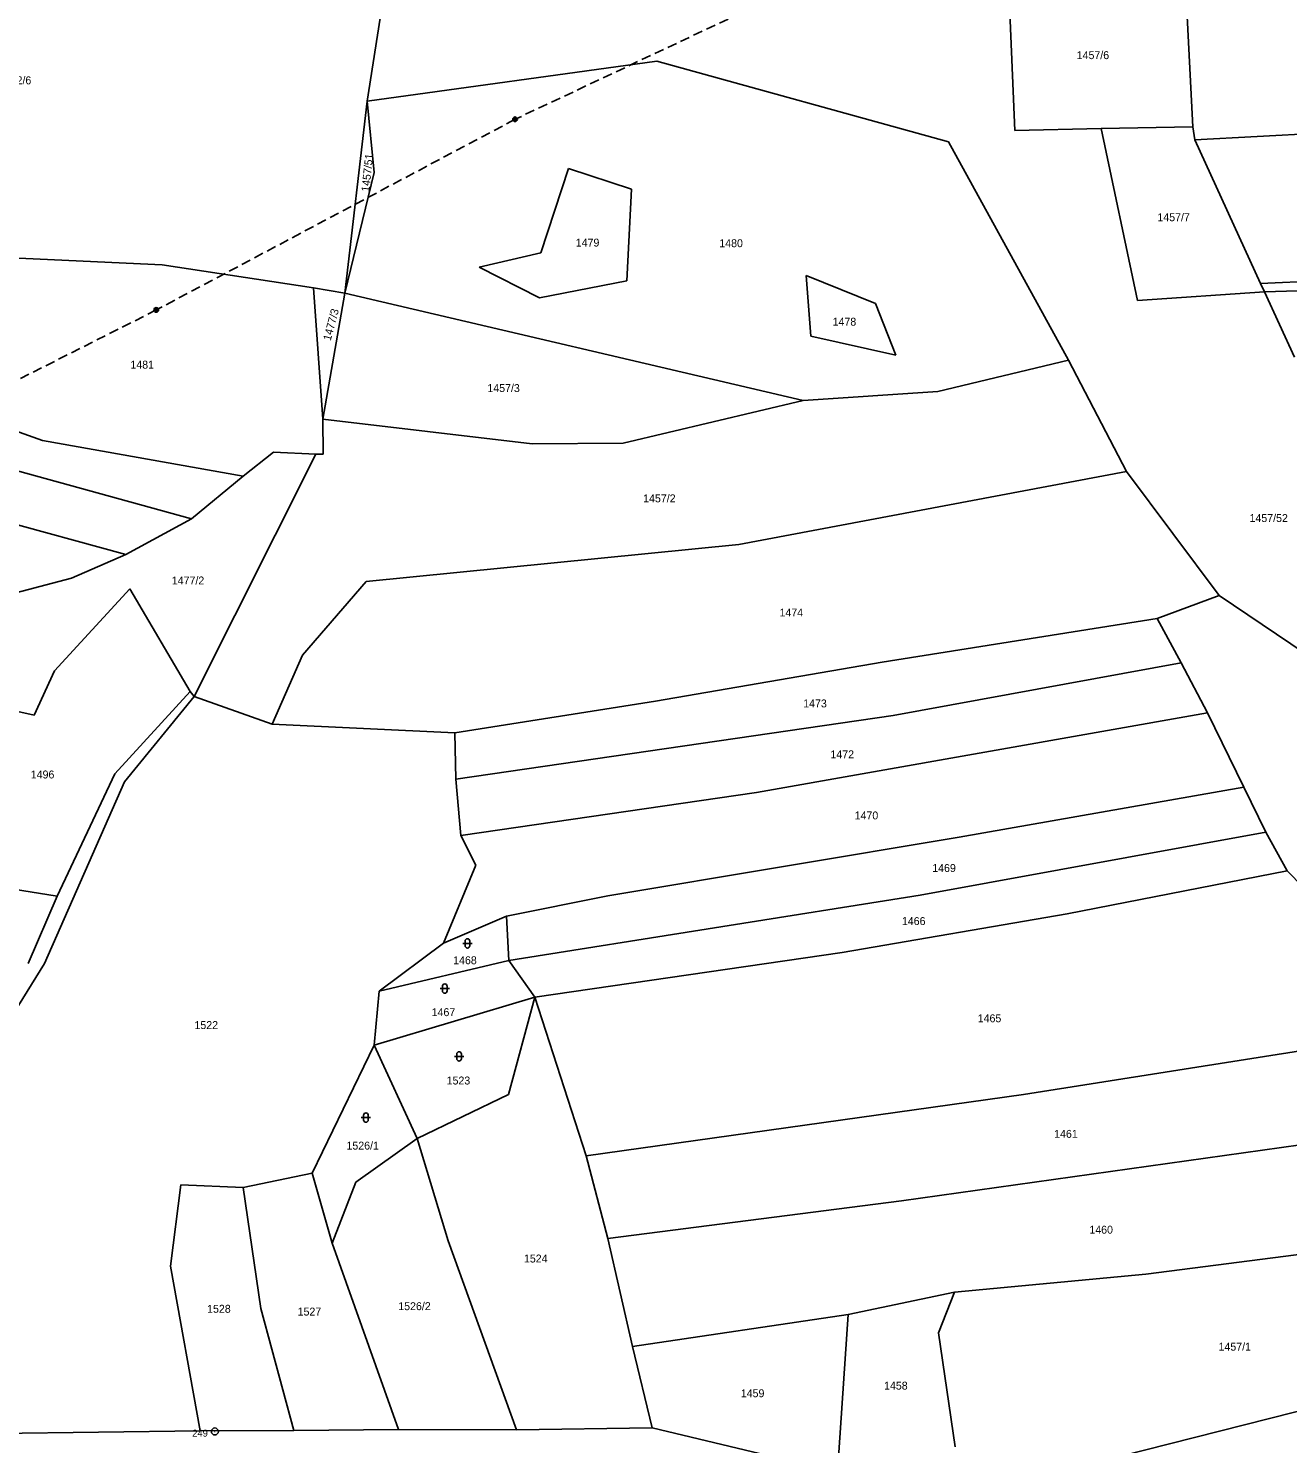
# Model space of a CAD drawing. Extents: x -820420 to -815896, y -1105820 to -1103643.
# Drawn here: x -818858.6 to -818588.7, y -1104919.6 to -1104616.1 of the extents above; entities that cross this region are included whole.
import ezdxf
from ezdxf.enums import TextEntityAlignment as Align

# ---------------------------------------------------------------- set-up
doc = ezdxf.new("R2010")
doc.units = 0
doc.header["$LTSCALE"] = 0.68
doc.linetypes.add('MEDIUM_DASHED', pattern=[4.5, 3, -1.5])
for name, color, linetype, lineweight in [('1', 7, 'Continuous', 25), ('3', 7, 'Continuous', 25), ('6', 7, 'Continuous', 25), ('8', 7, 'Continuous', 25)]:
    doc.layers.add(name, color=color, linetype=linetype, lineweight=lineweight)
doc.layers.add('2', color=7, linetype='Continuous')

msp = doc.modelspace()

# ---------------------------------------------------------------- linework, layer by layer
at = {"layer": '1'}
for p, q in [((-818778.53, -1104583.48), (-818785.95, -1104631.72)), ((-818609.02, -1104637.21), (-818610.62, -1104605.66)), ((-818648.5, -1104606.37), (-818647.18, -1104637.96)), ((-818785.95, -1104631.72), (-818723.89, -1104623.12)), ((-818723.89, -1104623.12), (-818661.37, -1104640.39)), ((-818785.95, -1104631.72), (-818784.44, -1104647.01)), ((-818608.55, -1104640.03), (-818502.59, -1104634.27)), ((-818647.18, -1104637.96), (-818628.62, -1104637.59)), ((-818628.62, -1104637.59), (-818609.02, -1104637.21)), ((-818628.62, -1104637.59), (-818620.88, -1104674.44)), ((-818608.55, -1104640.03), (-818609.02, -1104637.21)), ((-818661.37, -1104640.39), (-818635.67, -1104687.21)), ((-818594.49, -1104670.79), (-818608.55, -1104640.03)), ((-818784.44, -1104647.01), (-818790.73, -1104672.9)), ((-818742.8, -1104646.11), (-818748.73, -1104664.24)), ((-818729.29, -1104650.54), (-818742.8, -1104646.11)), ((-818730.28, -1104670.22), (-818729.29, -1104650.54)), ((-818829.94, -1104666.82), (-818869.51, -1104664.96)), ((-818748.73, -1104664.24), (-818761.98, -1104667.33)), ((-818797.47, -1104671.73), (-818829.94, -1104666.82)), ((-818761.98, -1104667.33), (-818749.05, -1104673.91)), ((-818690.86, -1104682.09), (-818691.87, -1104669.07)), ((-818691.87, -1104669.07), (-818677.02, -1104675.07)), ((-818544.32, -1104668.67), (-818594.49, -1104670.79)), ((-818795.44, -1104699.88), (-818797.47, -1104671.73)), ((-818749.05, -1104673.91), (-818730.28, -1104670.22)), ((-818593.66, -1104672.59), (-818594.49, -1104670.79)), ((-818593.66, -1104672.59), (-818522.64, -1104670.43)), ((-818790.73, -1104672.9), (-818795.44, -1104699.88)), ((-818692.5, -1104695.9), (-818790.73, -1104672.9)), ((-818677.02, -1104675.07), (-818672.68, -1104686.15)), ((-818620.88, -1104674.44), (-818593.66, -1104672.59)), ((-818587.19, -1104686.62), (-818593.66, -1104672.59)), ((-818672.68, -1104686.15), (-818690.86, -1104682.09)), ((-818997.48, -1104685.42), (-818837.68, -1104728.88)), ((-818663.67, -1104693.93), (-818635.67, -1104687.21)), ((-818635.67, -1104687.21), (-818623.19, -1104711.13)), ((-818823.64, -1104721.24), (-818924.14, -1104693.67)), ((-818891.42, -1104691.53), (-818855.53, -1104704.5)), ((-818731.1, -1104705.06), (-818692.5, -1104695.9)), ((-818692.5, -1104695.9), (-818663.67, -1104693.93)), ((-818795.38, -1104707.39), (-818795.44, -1104699.88)), ((-818795.44, -1104699.88), (-818750.63, -1104705.17)), ((-818855.53, -1104704.5), (-818812.52, -1104712.12)), ((-818750.63, -1104705.17), (-818731.1, -1104705.06)), ((-818796.96, -1104707.39), (-818823.02, -1104759.36)), ((-818812.52, -1104712.12), (-818806.04, -1104706.97)), ((-818806.04, -1104706.97), (-818796.96, -1104707.39)), ((-818795.38, -1104707.39), (-818796.96, -1104707.39)), ((-818623.19, -1104711.13), (-818706.29, -1104726.74)), ((-818603.35, -1104737.73), (-818623.19, -1104711.13)), ((-818823.64, -1104721.24), (-818812.52, -1104712.12)), ((-818837.68, -1104728.88), (-818823.64, -1104721.24)), ((-818706.29, -1104726.74), (-818786.21, -1104734.71)), ((-818837.68, -1104728.88), (-818849.34, -1104733.96)), ((-818849.34, -1104733.96), (-818873.7, -1104740.4)), ((-818786.21, -1104734.71), (-818799.84, -1104750.47)), ((-818853.02, -1104753.84), (-818836.84, -1104736.29)), ((-818836.84, -1104736.29), (-818823.93, -1104758.27)), ((-818616.61, -1104742.64), (-818603.35, -1104737.73)), ((-818603.35, -1104737.73), (-818581.43, -1104752.49)), ((-818675.56, -1104751.97), (-818616.61, -1104742.64)), ((-818611.47, -1104752.12), (-818616.61, -1104742.64)), ((-818799.84, -1104750.47), (-818806.3, -1104765.28)), ((-818857.33, -1104763.37), (-818853.02, -1104753.84)), ((-818724.14, -1104760.39), (-818675.56, -1104751.97)), ((-818611.47, -1104752.12), (-818673.26, -1104763.41)), ((-818605.82, -1104762.88), (-818611.47, -1104752.12)), ((-818857.33, -1104763.37), (-818873.55, -1104759.78)), ((-818823.93, -1104758.27), (-818840.08, -1104775.96)), ((-818837.97, -1104777.69), (-818823.02, -1104759.36)), ((-818823.02, -1104759.36), (-818823.93, -1104758.27)), ((-818823.02, -1104759.36), (-818806.3, -1104765.28)), ((-818767.17, -1104767.16), (-818724.14, -1104760.39)), ((-818673.26, -1104763.41), (-818766.98, -1104777.07)), ((-818702.52, -1104779.97), (-818605.82, -1104762.88)), ((-818598.09, -1104778.78), (-818605.82, -1104762.88)), ((-818806.3, -1104765.28), (-818767.17, -1104767.16)), ((-818767.17, -1104767.16), (-818766.98, -1104777.07)), ((-818855.17, -1104816.62), (-818837.97, -1104777.69)), ((-818840.08, -1104775.96), (-818852.44, -1104802.17)), ((-818766.98, -1104777.07), (-818765.86, -1104789.14)), ((-818765.86, -1104789.14), (-818702.52, -1104779.97)), ((-818598.09, -1104778.78), (-818659.1, -1104789.51)), ((-818593.34, -1104788.46), (-818598.09, -1104778.78)), ((-818765.86, -1104789.14), (-818762.66, -1104795.53)), ((-818659.1, -1104789.51), (-818734.36, -1104802.09)), ((-818667.43, -1104801.93), (-818593.34, -1104788.46)), ((-818588.78, -1104796.74), (-818593.34, -1104788.46)), ((-818762.66, -1104795.53), (-818769.63, -1104812.26)), ((-818635.92, -1104805.95), (-818588.78, -1104796.74)), ((-818588.78, -1104796.74), (-818580.5, -1104805.21)), ((-818852.44, -1104802.17), (-818875.36, -1104798.46)), ((-818852.44, -1104802.17), (-818858.67, -1104816.63)), ((-818734.36, -1104802.09), (-818756.1, -1104806.47)), ((-818755.61, -1104815.97), (-818667.43, -1104801.93)), ((-818684.17, -1104814.22), (-818635.92, -1104805.95)), ((-818756.1, -1104806.47), (-818769.63, -1104812.26)), ((-818755.61, -1104815.97), (-818756.1, -1104806.47)), ((-818769.63, -1104812.26), (-818783.39, -1104822.54)), ((-818750.02, -1104823.81), (-818684.17, -1104814.22)), ((-818876.06, -1104850.4), (-818855.17, -1104816.62)), ((-818783.39, -1104822.54), (-818755.61, -1104815.97)), ((-818750.02, -1104823.81), (-818755.61, -1104815.97)), ((-818783.39, -1104822.54), (-818784.46, -1104834.1)), ((-818784.46, -1104834.1), (-818750.02, -1104823.81)), ((-818755.69, -1104844.72), (-818750.02, -1104823.81)), ((-818739.04, -1104857.82), (-818750.02, -1104823.81)), ((-818572.51, -1104833.21), (-818645.28, -1104844.69)), ((-818784.46, -1104834.1), (-818797.73, -1104861.57)), ((-818784.46, -1104834.1), (-818775.27, -1104854.12)), ((-818775.27, -1104854.12), (-818755.69, -1104844.72)), ((-818645.28, -1104844.69), (-818739.04, -1104857.82)), ((-818671.41, -1104867.52), (-818542.74, -1104849.44)), ((-818788.39, -1104863.5), (-818775.27, -1104854.12)), ((-818775.27, -1104854.12), (-818768.63, -1104876.09)), ((-818739.04, -1104857.82), (-818734.42, -1104875.56)), ((-818797.73, -1104861.57), (-818812.53, -1104864.68)), ((-818797.73, -1104861.57), (-818793.48, -1104876.6)), ((-818793.48, -1104876.6), (-818788.39, -1104863.5)), ((-818825.89, -1104864.08), (-818828.11, -1104881.49)), ((-818812.53, -1104864.68), (-818825.89, -1104864.08)), ((-818812.53, -1104864.68), (-818808.74, -1104890.57)), ((-818734.42, -1104875.56), (-818671.41, -1104867.52)), ((-818619.06, -1104883.25), (-818537.03, -1104872.64)), ((-818734.42, -1104875.56), (-818729.11, -1104898.71)), ((-818779.26, -1104916.51), (-818793.48, -1104876.6)), ((-818768.63, -1104876.09), (-818753.96, -1104916.61)), ((-818821.74, -1104916.82), (-818828.11, -1104881.49)), ((-818660.05, -1104887.12), (-818619.06, -1104883.25)), ((-818682.9, -1104891.88), (-818660.05, -1104887.12)), ((-818663.51, -1104895.8), (-818660.05, -1104887.12)), ((-818801.69, -1104916.74), (-818808.74, -1104890.57)), ((-818729.11, -1104898.71), (-818682.9, -1104891.88)), ((-818682.9, -1104891.88), (-818685.16, -1104925.66)), ((-818659.96, -1104920.24), (-818663.51, -1104895.8)), ((-818729.11, -1104898.71), (-818724.85, -1104916.15)), ((-818557.46, -1104905.28), (-818652.69, -1104929.37)), ((-818821.74, -1104916.82), (-818867.95, -1104917.39)), ((-818801.69, -1104916.74), (-818821.74, -1104916.82)), ((-818779.26, -1104916.51), (-818801.69, -1104916.74)), ((-818753.96, -1104916.61), (-818779.26, -1104916.51)), ((-818724.85, -1104916.15), (-818753.96, -1104916.61)), ((-818685.16, -1104925.66), (-818724.85, -1104916.15))]:
    msp.add_line(p, q, dxfattribs=at)
msp.add_lwpolyline([(-818785.95, -1104631.72), (-818790.73, -1104672.9), (-818797.47, -1104671.73)], dxfattribs=at)
at = {"layer": '3'}
for p, q in [((-818764.981, -1104811.791), (-818764.981, -1104812.792)), ((-818763.979, -1104812.792), (-818763.979, -1104811.791)), ((-818765.481, -1104812.291), (-818763.479, -1104812.291)), ((-818770.341, -1104822.001), (-818768.339, -1104822.001)), ((-818769.841, -1104821.501), (-818769.841, -1104822.502)), ((-818768.839, -1104822.502), (-818768.839, -1104821.501)), ((-818766.771, -1104836.021), (-818766.771, -1104837.022)), ((-818765.769, -1104837.022), (-818765.769, -1104836.021)), ((-818767.271, -1104836.521), (-818765.269, -1104836.521)), ((-818787.231, -1104849.651), (-818785.229, -1104849.651)), ((-818786.731, -1104849.151), (-818786.731, -1104850.152)), ((-818785.729, -1104850.152), (-818785.729, -1104849.151))]:
    msp.add_line(p, q, dxfattribs=at)
for centre, start, end in [((-818764.48, -1104811.7909), 0, 180), ((-818764.48, -1104812.7909), 180, 359.98789), ((-818769.34, -1104821.5009), 0, 180), ((-818769.34, -1104822.5009), 180, 359.98789), ((-818766.27, -1104836.0209), 0, 180), ((-818766.27, -1104837.0209), 180, 359.98789), ((-818786.23, -1104849.1509), 0, 180), ((-818786.23, -1104850.1509), 180, 359.98789)]:
    msp.add_arc(centre, 0.5, start, end, dxfattribs=at)
at = {"layer": '6', "linetype": 'MEDIUM_DASHED'}
for p, q in [((-818675.4, -1104598.47), (-818754.28, -1104635.6)), ((-818754.28, -1104635.6), (-818831.17, -1104676.48)), ((-818831.17, -1104676.48), (-818913.35, -1104717.97))]:
    msp.add_line(p, q, dxfattribs=at)
at = {"layer": '6'}
for centre, radius in [((-818754.2834, -1104635.5999), 0.5), ((-818754.2834, -1104635.5999), 0.4), ((-818754.2834, -1104635.5999), 0.3), ((-818754.2834, -1104635.5999), 0.2), ((-818754.2834, -1104635.5999), 0.1), ((-818831.1734, -1104676.4799), 0.5), ((-818831.1734, -1104676.4799), 0.4), ((-818831.1734, -1104676.4799), 0.3), ((-818831.1734, -1104676.4799), 0.2), ((-818831.1734, -1104676.4799), 0.1)]:
    msp.add_circle(centre, radius, dxfattribs=at)
at = {"layer": '8'}
for radius in [0.75, 0.03]:
    msp.add_circle((-818818.62, -1104916.9598), radius, dxfattribs=at)

# ---------------------------------------------------------------- texts
at = {"layer": '2'}
for s, p in [('1457/6', (-818630.41, -1104622.685)), ('1432/6', (-818861.44, -1104628.085)), ('1457/7', (-818613.11, -1104657.445)), ('1479', (-818738.73, -1104662.885)), ('1480', (-818707.96, -1104663.015)), ('1478', (-818683.67, -1104679.845)), ('1481', (-818834.19, -1104689.055)), ('1457/3', (-818756.73, -1104694.075)), ('1457/2', (-818723.34, -1104717.725)), ('1457/52', (-818592.729, -1104721.945)), ('1477/2', (-818824.37, -1104735.335)), ('1474', (-818695.05, -1104742.195)), ('1473', (-818689.98, -1104761.695)), ('1472', (-818684.14, -1104772.615)), ('1496', (-818855.55, -1104776.935)), ('1470', (-818678.95, -1104785.715)), ('1469', (-818662.32, -1104796.995)), ('1466', (-818668.82, -1104808.365)), ('1468', (-818765.01, -1104816.765)), ('1467', (-818769.62, -1104827.895)), ('1522', (-818820.46, -1104830.665)), ('1465', (-818652.57, -1104829.215)), ('1523', (-818766.41, -1104842.555)), ('1461', (-818636.19, -1104853.995)), ('1526/1', (-818786.93, -1104856.515)), ('1460', (-818628.64, -1104874.545)), ('1524', (-818749.84, -1104880.725)), ('1528', (-818817.75, -1104891.505)), ('1527', (-818798.35, -1104892.105)), ('1526/2', (-818775.83, -1104890.945)), ('1457/1', (-818600, -1104899.625)), ('1459', (-818703.35, -1104909.615)), ('1458', (-818672.65, -1104907.985))]:
    msp.add_text(s, height=1.7, dxfattribs=at).set_placement(p, align=Align.CENTER)
for s, rotation, p in [('1457/51', 84, (-818785.102, -1104647.1183)), ('1477/3', 75, (-818792.9089, -1104679.838))]:
    msp.add_text(s, height=1.7, rotation=rotation, dxfattribs=at).set_placement(p, align=Align.CENTER)
at = {"layer": '8'}
msp.add_text('249', height=1.5, dxfattribs=at).set_placement((-818820.119, -1104918.077), align=Align.RIGHT)

doc.saveas('drawing.dxf')
